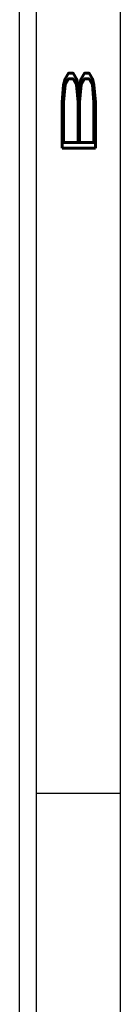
# Model space of a CAD drawing. Header units: inches. Extents: x 220 to 877, y 4 to 174.
# Tile 495 of 656: x 579.661 to 579.961, y 65.675 to 68.598. Entities that reach past the tile are written whole.
import ezdxf

# ---------------------------------------------------------------- set-up
doc = ezdxf.new("R2010")
doc.units = ezdxf.units.IN
doc.header["$LTSCALE"] = 0.5
doc.header["$MEASUREMENT"] = 0
doc.layers.add('SID-M-D', color=42, linetype='Continuous')
doc.layers.add('SID-M-S', color=105, linetype='Continuous')
doc.styles.add('R', font='ROMAND.SHX')

# ---------------------------------------------------------------- blocks, each defined once
blk = doc.blocks.new('*U9')
at = {"layer": 'SID-M-S'}
for p, q in [((0.2499999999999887, 6.661338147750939e-16), (0.2499999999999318, 21.99999999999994)), ((0.3, 6.661338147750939e-16), (0.299999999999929, 21.99999999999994)), ((0.55, 6.661338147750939e-16), (0.549999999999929, 21.99999999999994)), ((0.2999999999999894, 2.999999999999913), (0.5499999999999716, 2.999999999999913))]:
    blk.add_line(p, q, dxfattribs=at)
at = {"layer": 'SID-M-D', "style": 'R', "width": 4}
blk.add_text('B', height=0.09999999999, rotation=90, dxfattribs=at).set_placement((0.4762159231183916, 4.846344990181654))

msp = doc.modelspace()

# ---------------------------------------------------------------- block references
at = {"layer": 'SID-M-D'}
msp.add_blockref('*U9', (579.4107340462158, 63.30166505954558), dxfattribs=at)

doc.saveas('drawing.dxf')
